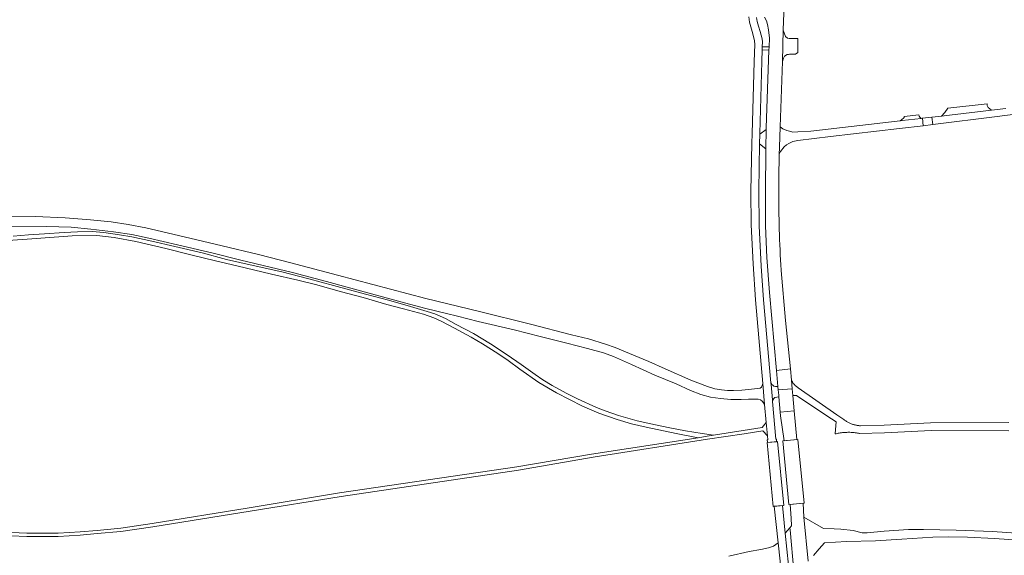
# Model space of a CAD drawing. Extents: x 146402 to 164798, y 455483 to 464134.
# Tile 500 of 575: x 157202 to 157579, y 462061 to 462266. Entities that reach past the tile are written whole.
import ezdxf

# ---------------------------------------------------------------- set-up
doc = ezdxf.new("R2010")
doc.units = 0
doc.header["$LTSCALE"] = 0.2
for name, color, linetype, lineweight in [('B-XX-VH-VERHARDING_ASFALT-GV', 252, 'CONTINUOUS', 18), ('B-XX-VH-VERHARDING_BETON-GV', 252, 'CONTINUOUS', 18), ('B-XX-VH-VERHARDING_BETONSTRAATSTEEN-GV', 252, 'CONTINUOUS', 18), ('B-XX-VH-VERHARDING_FUNDERING_ZAND-GV', 252, 'CONTINUOUS', 18), ('B-XX-VH-VERHARDING_TEGEL-GV', 252, 'CONTINUOUS', 18)]:
    doc.layers.add(name, color=color, linetype=linetype, lineweight=lineweight)

msp = doc.modelspace()

# ---------------------------------------------------------------- linework, layer by layer
at = {"layer": 'B-XX-VH-VERHARDING_ASFALT-GV'}
for points in [[(157487.257, 462266.935), (157487.93, 462265.589), (157488.397, 462264.188), (157488.716, 462262.15), (157489.067, 462258.99), (157488.951, 462255.559), (157488.911, 462254.395), (157487.9, 462224.5), (157487.883, 462223.836), (157487.69, 462216.5), (157487.52, 462199.78), (157487.61, 462186.94), (157488.04, 462174.76), (157489.06, 462161.3), (157491.791, 462131.49), (157497.129, 462132.018), (157495.24, 462150.62), (157493.61, 462169.859), (157493.594, 462169.984), (157493.475, 462171.924), (157493.364, 462173.865), (157493.26, 462175.806), (157493.165, 462177.748), (157493.078, 462179.69), (157492.999, 462181.632), (157492.927, 462183.575), (157492.864, 462185.518), (157492.809, 462187.461), (157492.762, 462189.405), (157492.722, 462191.348), (157492.691, 462193.292), (157492.668, 462195.236), (157492.652, 462197.18), (157492.645, 462199.124), (157492.646, 462201.068), (157492.655, 462203.012), (157492.671, 462204.955), (157492.696, 462206.899), (157492.729, 462208.843), (157492.769, 462210.786), (157492.818, 462212.73), (157492.87, 462214.496), (157492.875, 462214.673), (157492.94, 462216.616), (157492.955, 462217.046), (157492.959, 462217.181), (157493.19, 462224.89), (157494.046, 462250), (157494.325, 462262.185), (157495.24, 462284.527)], [(157481.13, 462267.145), (157481.467, 462265.052), (157482.714, 462260.614), (157483.324, 462257.922), (157483.497, 462256.472), (157483.275, 462250), (157482.46, 462222.21), (157482.36, 462218.7), (157482.02, 462200.15), (157482.1, 462187.27), (157482.8, 462172.37), (157483.79, 462158.6), (157486.56, 462126.504), (157487.256, 462118.44), (157487.856, 462111.486), (157488.3, 462106.336), (157488.434, 462104.785), (157488.26, 462104.77), (157488.34, 462103.88), (157488.35, 462103.775), (157491.859, 462104.117), (157491.853, 462104.199), (157491.78, 462105.07), (157491.603, 462105.055), (157490.319, 462119.559), (157490.263, 462120.19), (157489.741, 462126.091), (157489.691, 462126.653), (157486.87, 462158.53), (157485.9, 462171.41), (157485.11, 462186.96), (157485.03, 462200.55), (157485.24, 462218.42), (157485.37, 462222.08), (157485.38, 462222.37), (157486.224, 462250), (157486.332, 462254.409), (157486.36, 462255.572), (157486.408, 462257.536), (157486.352, 462258.647), (157485.949, 462260.074), (157485.535, 462261.546), (157484.913, 462263.575), (157484.383, 462265.34), (157484.073, 462266.847)], [(157198.555, 462186.839), (157211.823, 462186.7), (157221.273, 462186.476), (157228.796, 462185.694), (157237.521, 462184.664), (157244.596, 462183.55), (157251.064, 462182.242), (157262.018, 462179.648), (157275.787, 462176.413), (157286.375, 462173.79), (157306.219, 462169.078), (157319.268, 462165.597), (157333.651, 462161.639), (157350.99, 462156.871), (157357.318, 462155.17), (157365.256, 462153.305), (157369.462, 462152.303), (157377.329, 462150.238), (157391.182, 462146.978), (157401.134, 462144.525), (157411.417, 462141.959), (157419.327, 462139.927), (157425.408, 462138.172), (157429.224, 462136.752), (157436.139, 462133.707), (157445.141, 462129.695), (157453.306, 462126.323), (157458.829, 462123.818), (157462.84, 462122.231), (157466.46, 462121.201), (157470.34, 462120.671), (157474.273, 462120.308), (157478.201, 462120.364), (157481.07, 462120.392), (157483.411, 462120.472), (157484.816, 462120.433), (157485.693, 462120.16), (157486.357, 462119.672), (157486.864, 462118.97), (157487.256, 462118.44), (157486.56, 462126.504), (157486.367, 462125.639), (157486.009, 462125.056), (157485.571, 462124.645), (157484.616, 462124.485), (157478.546, 462123.925), (157475.269, 462123.726), (157472.947, 462123.805), (157470.758, 462124.017), (157468.116, 462124.461), (157465.399, 462125.242), (157458.963, 462127.732), (157449.085, 462132.013), (157442.887, 462134.845), (157436.901, 462137.356), (157429.917, 462140.208), (157426.265, 462141.594), (157419.694, 462143.541), (157413.191, 462145.166), (157397.402, 462149.23), (157377.856, 462154.039), (157357.313, 462159.03), (157336.954, 462164.408), (157323.432, 462168.041), (157305.503, 462172.722), (157293.116, 462175.88), (157279.195, 462179.229), (157266.847, 462182.144), (157249.959, 462186.197), (157243.17, 462187.509), (157236.562, 462188.509), (157228.747, 462189.272), (157218.949, 462189.981), (157207.537, 462190.51), (157194.183, 462190.378)], [(157195.148, 462181.152), (157206.246, 462181.996), (157221.652, 462183.102), (157231.12, 462183.247), (157237.785, 462182.491), (157246.03, 462180.918), (157257.535, 462178.182), (157267.206, 462175.761), (157276.643, 462173.549), (157284.827, 462171.597), (157298.078, 462168.423), (157308.158, 462166.09), (157315.027, 462164.461), (157324.929, 462161.637), (157333.236, 462159.45), (157342.404, 462156.774), (157348.756, 462155.141), (157356.41, 462153.047), (157360.434, 462151.675), (157363.17, 462150.424), (157368.327, 462147.687), (157374.708, 462144.218), (157379.103, 462141.658), (157384.907, 462137.981), (157388.895, 462135.247), (157393.406, 462131.931), (157400.631, 462126.864), (157407.391, 462122.899), (157417.432, 462117.692), (157423.701, 462115.009), (157430.628, 462112.594), (157436.245, 462111.023), (157441.785, 462109.704), (157453.31, 462107.202), (157461.761, 462105.652), (157465.22, 462106.189), (157467.654, 462106.579), (157463.279, 462107.271), (157456.882, 462108.264), (157450.256, 462109.526), (157443.608, 462110.976), (157438.332, 462112.155), (157431.143, 462114.145), (157426.032, 462115.903), (157422.763, 462117.185), (157415.533, 462120.583), (157411.147, 462122.692), (157405.702, 462125.653), (157402.139, 462127.87), (157399.201, 462129.855), (157393.817, 462133.77), (157388.537, 462137.456), (157382.061, 462141.683), (157375.645, 462145.585), (157368.994, 462149.135), (157364.827, 462151.44), (157360.748, 462153.157), (157357.852, 462154.072), (157351.407, 462155.996), (157342.949, 462158.42), (157334.204, 462160.694), (157321.905, 462164.095), (157312.385, 462166.61), (157302.098, 462169.24), (157291.043, 462171.692), (157280.872, 462173.97), (157271.471, 462176.54), (157261.006, 462178.965), (157252.195, 462181.035), (157244.506, 462182.691), (157239.809, 462183.517), (157233.841, 462184.374), (157229.291, 462184.728), (157223.642, 462184.698), (157218.59, 462184.373), (157211.049, 462183.833), (157204.97, 462183.482), (157199.058, 462182.927)], [(157580.855, 462111.494), (157550.837, 462111.307), (157533.054, 462110.522), (157524.035, 462110.224), (157523.981, 462110.222), (157523.683, 462110.241), (157523.385, 462110.268), (157523.088, 462110.304), (157522.793, 462110.347), (157522.498, 462110.398), (157522.205, 462110.456), (157521.914, 462110.523), (157521.624, 462110.597), (157521.337, 462110.679), (157521.052, 462110.769), (157520.769, 462110.867), (157520.489, 462110.972), (157520.212, 462111.084), (157519.938, 462111.204), (157519.668, 462111.331), (157519.401, 462111.465), (157519.138, 462111.606), (157518.878, 462111.755), (157518.623, 462111.91), (157518.372, 462112.072), (157518.125, 462112.24), (157517.883, 462112.416), (157517.645, 462112.597), (157517.413, 462112.785), (157517.365, 462112.825), (157517.205, 462112.937), (157514.993, 462114.479), (157500.125, 462124.843), (157500, 462124.93), (157499.875, 462125.018), (157499.592, 462125.215), (157499.467, 462125.273), (157499.296, 462125.406), (157499.129, 462125.546), (157498.968, 462125.691), (157498.813, 462125.843), (157498.663, 462126), (157498.519, 462126.162), (157498.381, 462126.33), (157498.249, 462126.503), (157498.124, 462126.68), (157498.005, 462126.862), (157497.893, 462127.048), (157497.788, 462127.238), (157497.69, 462127.432), (157497.6, 462127.629), (157497.565, 462127.71), (157497.87, 462124.381), (157498.1, 462121.86), (157499.41, 462121.83), (157500, 462121.44), (157512.844, 462112.947), (157514.73, 462111.7), (157514.273, 462107.202), (157514.261, 462107.078), (157514.662, 462107.175), (157515.064, 462107.264), (157515.468, 462107.345), (157515.874, 462107.418), (157516.281, 462107.483), (157516.689, 462107.54), (157517.099, 462107.59), (157517.509, 462107.631), (157517.92, 462107.665), (157518.331, 462107.69), (157518.743, 462107.708), (157519.155, 462107.717), (157519.567, 462107.719), (157519.979, 462107.712), (157520.391, 462107.698), (157520.803, 462107.676), (157521.214, 462107.645), (157521.624, 462107.607), (157522.034, 462107.56), (157522.443, 462107.506), (157522.85, 462107.444), (157523.256, 462107.374), (157523.535, 462107.321), (157523.605, 462107.323), (157533.215, 462107.57), (157551.097, 462108.457), (157580.946, 462108.345)], [(157503.958, 462058.246), (157502.292, 462075.128), (157502.055, 462080.534), (157496.999, 462080.033), (157497.425, 462074.801), (157497.507, 462071.775), (157496.969, 462071.018), (157497.016, 462070.244), (157498.485, 462054.414)]]:
    msp.add_lwpolyline(points, dxfattribs=at)
for points in [[(157497.56, 462127.77), (157497.129, 462132.018), (157491.791, 462131.49), (157492.353, 462125.35), (157492.373, 462125.131), (157492.473, 462124.039), (157497.87, 462124.381), (157497.565, 462127.71)], [(157498.1, 462121.86), (157497.87, 462124.381), (157492.473, 462124.039), (157492.661, 462121.983), (157492.725, 462121.284), (157493.261, 462115.439), (157498.624, 462115.961)], [(157499.602, 462104.965), (157498.624, 462115.961), (157493.261, 462115.439), (157493.39, 462114.03), (157494.754, 462104.484)], [(157494.592, 462079.677), (157492.208, 462104.151), (157488.196, 462103.76), (157490.58, 462079.287)], [(157502.389, 462080.568), (157499.964, 462105.001), (157494.17, 462104.426), (157496.594, 462079.993)], [(157495.163, 462069.062), (157494.058, 462079.625), (157490.96, 462079.324), (157492.448, 462065.365), (157493.199, 462058.308), (157493.26, 462057.74), (157495.8, 462030.93), (157496.07, 462027.42), (157499.019, 462000), (157499.141, 461998.863), (157499.998, 461988.482), (157502.723, 461988.811), (157501.965, 461998.848), (157501.846, 462000), (157500, 462017.933), (157499.12, 462027.47), (157498.74, 462031.43), (157496.73, 462054.09), (157496.455, 462056.719)]]:
    msp.add_lwpolyline(points, close=True, dxfattribs=at)
at = {"layer": 'B-XX-VH-VERHARDING_BETON-GV'}
msp.add_lwpolyline([(157192.186, 462068.237), (157204.235, 462067.744), (157216.285, 462067.798), (157224.786, 462068.264), (157231.189, 462068.839), (157240.342, 462069.654), (157252.586, 462071.391), (157289.911, 462077.401), (157324.782, 462083.08), (157392.813, 462093.25), (157421.423, 462098.129), (157465.361, 462105.037), (157479.438, 462107.177), (157486.551, 462108.221), (157488.3, 462106.336), (157487.856, 462111.486), (157486.362, 462109.575), (157467.654, 462106.579), (157465.22, 462106.189), (157461.761, 462105.652), (157420.782, 462099.285), (157392.223, 462094.507), (157324.242, 462084.436), (157288.82, 462078.662), (157252.297, 462072.795), (157240.347, 462070.904), (157231.193, 462070.089), (157224.791, 462069.514), (157216.289, 462069.046), (157204.239, 462068.992), (157192.19, 462069.487)], dxfattribs=at)
at = {"layer": 'B-XX-VH-VERHARDING_BETONSTRAATSTEEN-GV'}
for points in [[(157494.372, 462262.06), (157494.325, 462262.185), (157494.046, 462250), (157494.438, 462251.212), (157494.901, 462252.02), (157495.831, 462252.643), (157496.362, 462252.735), (157496.844, 462252.818), (157497.925, 462252.804), (157497.961, 462252.803), (157498.473, 462252.796), (157499.057, 462252.788), (157500, 462253.415), (157500, 462258.734), (157499.983, 462258.755), (157499.529, 462258.754), (157498.185, 462258.751), (157498.019, 462258.751), (157496.951, 462258.748), (157496.631, 462258.813), (157495.962, 462258.948), (157495.298, 462259.581)], [(157548.099, 462225.346), (157547.834, 462228.223), (157547.697, 462228.208), (157547.293, 462228.163), (157539.966, 462227.345), (157539.26, 462227.263), (157504.936, 462223.288), (157500, 462222.978), (157498.015, 462222.853), (157497.706, 462222.948), (157496.242, 462223.397), (157495.756, 462223.546), (157494.206, 462224.179), (157493.19, 462224.89), (157492.959, 462217.181), (157492.955, 462217.046), (157492.94, 462216.616), (157492.875, 462214.673), (157492.87, 462214.496), (157493.377, 462215.515), (157493.787, 462216.133), (157494.178, 462216.582), (157494.798, 462217.19), (157495.609, 462217.967), (157496.569, 462218.584), (157498.039, 462219.25), (157500, 462219.618), (157512.498, 462221.166), (157538.955, 462224.217)], [(157551.741, 462225.796), (157551.384, 462228.624), (157547.834, 462228.223), (157548.099, 462225.346)], [(157489.992, 462126.08), (157489.691, 462126.653), (157489.741, 462126.091), (157490.263, 462120.19), (157490.319, 462119.559), (157490.501, 462120.26), (157490.744, 462120.703), (157491.167, 462121.104), (157491.96, 462121.252), (157492.725, 462121.284), (157492.661, 462121.983), (157492.473, 462124.039), (157492.373, 462125.131), (157492.353, 462125.35), (157491.936, 462125.303), (157491.366, 462125.323), (157490.776, 462125.483), (157490.336, 462125.785)]]:
    msp.add_lwpolyline(points, close=True, dxfattribs=at)
msp.add_lwpolyline([(157579.745, 462232.008), (157574.199, 462231.335), (157558.135, 462229.386), (157555.065, 462229.04), (157551.384, 462228.624), (157551.741, 462225.796), (157576.473, 462228.85), (157615.029, 462233.918)], dxfattribs=at)
at = {"layer": 'B-XX-VH-VERHARDING_FUNDERING_ZAND-GV'}
for points in [[(157572.627, 462233.094), (157572.54, 462233.753), (157557.549, 462232.019), (157556.37, 462230.384), (157555.065, 462229.04), (157558.135, 462229.386), (157574.199, 462231.335), (157572.982, 462232.38)], [(157546.485, 462229.073), (157546.419, 462229.492), (157540.811, 462228.823), (157540.784, 462228.538), (157540.543, 462228.272), (157539.26, 462227.263), (157539.966, 462227.345), (157547.293, 462228.163), (157546.724, 462228.681)], [(157487.69, 462216.5), (157487.883, 462223.836), (157485.37, 462222.08), (157485.24, 462218.42)], [(157497.016, 462070.244), (157496.969, 462071.018), (157495.163, 462069.062), (157496.455, 462056.719), (157498.485, 462054.414)]]:
    msp.add_lwpolyline(points, close=True, dxfattribs=at)
for points in [[(157700.762, 462058.413), (157683.819, 462060.981), (157654.209, 462064.464), (157628.266, 462067.191), (157616.833, 462067.893), (157598.295, 462068.378), (157593.308, 462068.478), (157587.449, 462068.793), (157574.621, 462069.654), (157560.695, 462070.236), (157548.222, 462070.488), (157542.444, 462070.375), (157533.05, 462069.804), (157526.534, 462069.138), (157524.611, 462069.124), (157521.264, 462070.004), (157516.51, 462070.62), (157513.857, 462070.715), (157509.77, 462070.82), (157502.292, 462075.128), (157503.958, 462058.246)], [(157493.199, 462058.308), (157492.448, 462065.365), (157490.598, 462064.082), (157488.699, 462063.347), (157485.747, 462062.787), (157481.306, 462061.945), (157473.532, 462060.244)], [(157505.959, 462060.441), (157508.117, 462062.961), (157510.185, 462065.375), (157518.646, 462065.838), (157529.759, 462066.081), (157539.823, 462066.754), (157551.74, 462067.53), (157557.795, 462067.659), (157565.025, 462067.501), (157575.389, 462066.944), (157588.389, 462066.133), (157602.261, 462065.533), (157611.611, 462065.388), (157620.746, 462064.781), (157628.154, 462064.248), (157636.38, 462063.358), (157647.063, 462062.213), (157659.83, 462060.689), (157683.884, 462057.841)]]:
    msp.add_lwpolyline(points, dxfattribs=at)
at = {"layer": 'B-XX-VH-VERHARDING_TEGEL-GV'}
msp.add_lwpolyline([(157488.951, 462255.559), (157486.36, 462255.572), (157486.332, 462254.409), (157488.911, 462254.395)], close=True, dxfattribs=at)

doc.saveas('drawing.dxf')
